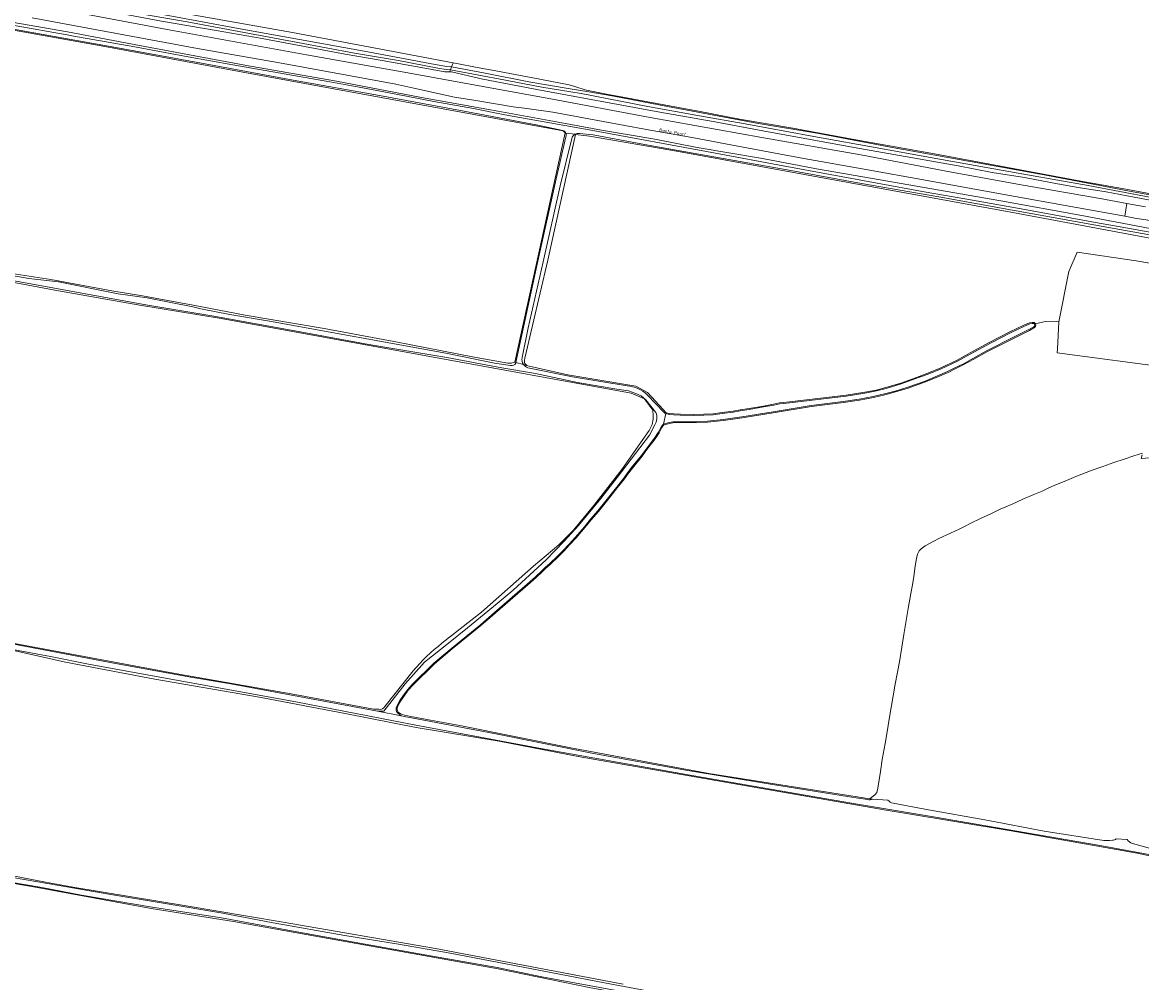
# Model space of a CAD drawing. Header units: metres. Extents: x 149984 to 156489, y 469398 to 478068.
# Tile 699 of 854: x 155467 to 155778, y 471972 to 472239. Entities that reach past the tile are written whole.
import ezdxf
from ezdxf.enums import TextEntityAlignment as Align

# ---------------------------------------------------------------- set-up
doc = ezdxf.new("R2010")
doc.units = ezdxf.units.M
doc.header["$LTSCALE"] = 0.75
for name, color, linetype, lineweight in [('B-WE-GR-GRAS-GV', 252, 'Continuous', 13), ('B-WE-OG-TERREIN_OEVER-GV', 252, 'Continuous', 18), ('B-WE-OG-TOPOGRAFIE-T18', 7, 'Continuous', 18), ('B-WE-OG-WATER_SLOOT-GV', 252, 'Continuous', 18), ('B-WE-OG-WEG-GV', 252, 'Continuous', 18), ('B-WE-VH-GESLOTENVERHARDING_ASFALT-GV', 252, 'Continuous', 18)]:
    doc.layers.add(name, color=color, linetype=linetype, lineweight=lineweight)
doc.styles.add('NLCS-ISO-M500-T18', font='NLCS-ISO.ttf', dxfattribs={"height": 0.9})

msp = doc.modelspace()

# ---------------------------------------------------------------- linework, layer by layer
at = {"layer": 'B-WE-GR-GRAS-GV', "flags": 128}
for points in [[(155456.527, 472251.524), (155541.988, 472236.31), (155586.742, 472227.851), (155594.449, 472226.395), (155597.606, 472225.798), (155608.931, 472223.658), (155618.981, 472221.758), (155621.156, 472221.081), (155623.436, 472220.4), (155623.881, 472220.307), (155629.377, 472219.157), (155633.489, 472218.401), (155640.921, 472217.006), (155655.483, 472214.295), (155666.387, 472212.213), (155681.288, 472209.666), (155698.763, 472206.471), (155720.698, 472202.523), (155738.622, 472199.205), (155760.422, 472195.08), (155773.916, 472192.679), (155786.285, 472190.356)], [(155374.411, 472246.217), (155372.923, 472233.783), (155371.588, 472222.63), (155369.458, 472196.238), (155369.785, 472196.186), (155381.774, 472194.293), (155381.682, 472184.046), (155381.682, 472184.014), (155382.905, 472183.769), (155388.055, 472182.74), (155398.173, 472181.195), (155415.589, 472177.98), (155433.419, 472174.516), (155449.496, 472171.783), (155465.094, 472169.002), (155474.766, 472167.595), (155491.728, 472164.381), (155500.308, 472162.993), (155514.349, 472160.441), (155528.887, 472157.655), (155550.874, 472153.944), (155571.283, 472150.062), (155592.088, 472146.056), (155601.974, 472144.21)], [(155603.868, 472144.579), (155617.924, 472208.353), (155617.36, 472208.925), (155528.185, 472225.238), (155490.862, 472232.261), (155434.837, 472242.262)], [(155785.633, 472178.101), (155742.979, 472186.133), (155649.449, 472203.199), (155624.71, 472207.432), (155620.742, 472207.962), (155613.069, 472172.904), (155606.719, 472145.652), (155606.626, 472145.131)], [(155642.266, 472131.18), (155639.973, 472134.299), (155636.269, 472135.886), (155522.194, 472156.691), (155499.5, 472160.388), (155476.867, 472164.431), (155453.949, 472168.645), (155429.341, 472172.956), (155405.699, 472177.411), (155382.562, 472181.661)], [(155645.141, 472131.396), (155646.009, 472130.438), (155646.864, 472130.249), (155648.121, 472130.119), (155649.965, 472130.043), (155653.676, 472129.986), (155656.513, 472130.062), (155659.079, 472130.183), (155661.575, 472130.498), (155664.632, 472130.886), (155666.6, 472131.275), (155669.111, 472131.665), (155673.092, 472132.327), (155675.897, 472132.845), (155677.595, 472133.166), (155678.602, 472133.321), (155680.377, 472133.443), (155685.859, 472134.095), (155690.642, 472134.705), (155696.064, 472135.366), (155701.26, 472136.172), (155704.47, 472136.78), (155707.164, 472137.435), (155711.347, 472138.723), (155716.425, 472140.579), (155718.798, 472141.461), (155722.423, 472142.92), (155726.777, 472144.987), (155731.48, 472147.569), (155736.121, 472150.108), (155741.701, 472152.96), (155745.587, 472154.804), (155747.136, 472155.454), (155747.827, 472155.614), (155748.413, 472155.555), (155748.801, 472155.246), (155751.464, 472155.82), (155755.314, 472155.786), (155758.041, 472169.737), (155760.384, 472175.202), (155776.769, 472172.731), (155784.385, 472171.461)], [(155786.998, 472142.894), (155754.866, 472147.115), (155754.932, 472148.173), (155755.314, 472155.786), (155751.464, 472155.82), (155748.801, 472155.246), (155748.876, 472154.813), (155748.804, 472154.432), (155748.54, 472154.156), (155747.092, 472153.345), (155743.004, 472151.318), (155735.285, 472147.411), (155731.633, 472145.401), (155728.868, 472143.867), (155726.482, 472142.698), (155724.467, 472141.674), (155721.615, 472140.441), (155718.216, 472139.035), (155713.37, 472137.275), (155709.821, 472136.229), (155706.854, 472135.479), (155703.688, 472134.688), (155699.808, 472133.976), (155695.331, 472133.302), (155686.445, 472132.156), (155675.83, 472130.46), (155667.139, 472129.037), (155661.953, 472128.285), (155657.558, 472127.81), (155654.426, 472127.691), (155651.421, 472127.691), (155649.376, 472127.691), (155647.898, 472127.613), (155646.574, 472127.4), (155645.545, 472127.074), (155645.187, 472126.863), (155644.847, 472126.32), (155644.031, 472124.86), (155642.953, 472123.222), (155640.609, 472120.206), (155639.292, 472118.346), (155636.605, 472115.062), (155635.284, 472113.278), (155634.419, 472112.047), (155632.037, 472109.06), (155630.164, 472106.676), (155627.168, 472102.993), (155625.151, 472100.677), (155623.438, 472098.553), (155620.992, 472095.644), (155619.193, 472093.733), (155617.435, 472091.827), (155616.036, 472090.392), (155613.758, 472088.226), (155612.533, 472087.151), (155611.484, 472086.159), (155609.867, 472084.621), (155607.537, 472082.498), (155598.414, 472074.609), (155594.47, 472071.214), (155586.502, 472064.711), (155581.546, 472060.503), (155575.514, 472054.599), (155574.261, 472053.162), (155572.967, 472051.422), (155572.118, 472050.159), (155571.459, 472049.015), (155571.166, 472048.211), (155571.131, 472047.776), (155571.224, 472047.409), (155571.441, 472047.081), (155571.949, 472046.712), (155572.538, 472046.439), (155573.193, 472046.239), (155574.979, 472045.875), (155580.47, 472044.861), (155588.587, 472043.325), (155619.515, 472037.171), (155657.93, 472029.986), (155702.702, 472022.938), (155704.226, 472024.134), (155704.649, 472024.751), (155704.955, 472025.878), (155705.324, 472028.236), (155705.656, 472030.601), (155706.158, 472033.943), (155706.948, 472038.33), (155707.548, 472041.601), (155708.048, 472045.122), (155709.711, 472054.888), (155710.936, 472061.104), (155711.578, 472065.148), (155712.119, 472068.685), (155713.407, 472075.911), (155714.114, 472080.075), (155714.571, 472082.545), (155714.963, 472084.835), (155715.316, 472087.744), (155715.655, 472089.883), (155715.978, 472091.088), (155716.391, 472092), (155716.957, 472092.581), (155718.106, 472093.388), (155720.512, 472094.689), (155721.892, 472095.425), (155725.119, 472096.939), (155727.572, 472098.08), (155729.239, 472098.874), (155730.586, 472099.615), (155733.71, 472101.077), (155736.374, 472102.324), (155739.01, 472103.563), (155740.525, 472104.222), (155742.279, 472104.993), (155745.312, 472106.398), (155748.307, 472107.692), (155750.628, 472108.635), (155752.146, 472109.316), (155754.214, 472110.25), (155756.822, 472111.322), (155760.039, 472112.688), (155764.616, 472114.439), (155767.537, 472115.448), (155770.582, 472116.561), (155773.519, 472117.54), (155776.168, 472118.449), (155778.575, 472119.211)], [(155607.502, 472143.52), (155618.642, 472140.982), (155637.543, 472137.847), (155640.85, 472136.127), (155645.141, 472131.396)], [(155583.62, 472066.255), (155594.591, 472074.942), (155609.052, 472087.732), (155616.11, 472093.638), (155620.129, 472097.654), (155625.843, 472104.58), (155633.654, 472114.652), (155641.294, 472125.538), (155642.079, 472127.173)], [(155778.447, 472118.698), (155778.204, 472117.729), (155783.141, 472118.108)], [(155367.979, 472083.737), (155396.271, 472078.618), (155437.949, 472071.242), (155462.119, 472066.705), (155510.436, 472057.672), (155541.644, 472052.206), (155564.543, 472047.878), (155566.098, 472047.868)], [(155786.664, 472005.797), (155777.104, 472007.776), (155742.069, 472014.002), (155712.354, 472018.96), (155707.231, 472019.815), (155621.563, 472034.703), (155599.527, 472038.979), (155576.463, 472042.781), (155557.111, 472046.626), (155533.351, 472051.128), (155503.752, 472056.281), (155478.893, 472061.046), (155464.037, 472064.332)], [(155567.769, 472048.642), (155575.651, 472058.55)], [(155470.487, 471998.357), (155362.525, 472016.914), (155362.36, 472017.959), (155357.796, 472018.729), (155357.576, 472017.904), (155355.41, 472017.423), (155354.846, 472016.089), (155351.302, 471975.813), (155350.645, 471968.358), (155350.264, 471964.022), (155349.867, 471959.512), (155350.032, 471958.919), (155350.257, 471958.112), (155353.636, 471956.721), (155364.408, 471954.914), (155364.079, 471953.901), (155367.783, 471953.041), (155367.676, 471954.44), (155444.694, 471941.112), (155639.406, 471906.286), (155717.723, 471891.734), (155757.484, 471885.442), (155760.944, 471884.663), (155771.211, 471881.94)], [(155449.316, 472004.42), (155473.279, 471999.731), (155481.435, 471998.305), (155512.457, 471993.119), (155538.864, 471988.704), (155581.864, 471981.312), (155634.093, 471971.311)], [(155787.243, 471940.856), (155778.513, 471943.027), (155679.393, 471960.934), (155651.27, 471965.504), (155624.614, 471970.456), (155599.302, 471975.605), (155597.668, 471975.906), (155525.644, 471988.825), (155502.732, 471992.452), (155470.487, 471998.357)]]:
    msp.add_lwpolyline(points, dxfattribs=at)
at = {"layer": 'B-WE-GR-GRAS-GV'}
for points in [[(155601.974, 472144.21, 0.1293824), (155603.868, 472144.579)], [(155606.626, 472145.131, 0.4159855), (155607.502, 472143.52)], [(155642.079, 472127.173, 0.119595), (155642.266, 472131.18)], [(155575.651, 472058.55, -0.0570424), (155583.62, 472066.255)], [(155566.098, 472047.868, 0.3019696), (155567.769, 472048.642)]]:
    msp.add_lwpolyline(points, format="xyb", dxfattribs=at)
at = {"layer": 'B-WE-OG-TERREIN_OEVER-GV', "flags": 128}
for points in [[(155586.278, 472226.739), (155586.742, 472227.851), (155541.988, 472236.31), (155456.527, 472251.524), (155427.423, 472256.551), (155394.218, 472263.43), (155383.634, 472267.663), (155384.693, 472281.157), (155379.798, 472282.083), (155378.21, 472283.671), (155378.468, 472280.93), (155381.967, 472280.151)], [(155382.947, 472277.691), (155382.25, 472270.986), (155382.475, 472267.56), (155382.523, 472267.173), (155382.681, 472266.976), (155385.205, 472265.558), (155388.758, 472263.969), (155393.839, 472262.296), (155400.463, 472260.734), (155411.455, 472258.429), (155418.282, 472257.161), (155438.71, 472253.271), (155467.618, 472248.136), (155486.167, 472244.82), (155508.446, 472240.865), (155526.484, 472237.524), (155543.939, 472234.336), (155563.001, 472230.941), (155581.769, 472227.404), (155584.959, 472226.864), (155586.278, 472226.739)], [(155584.771, 472226.041), (155582.47, 472226.355), (155571.503, 472228.487), (155559.28, 472230.582), (155543.553, 472233.514), (155530.034, 472236.065), (155512.746, 472239.264), (155493.782, 472242.577), (155472.8, 472246.423), (155448.315, 472250.993), (155436.091, 472253.201), (155419.602, 472256.095), (155406.723, 472258.313), (155405.273, 472258.562), (155402.37, 472259.06), (155395.68, 472260.6), (155390.91, 472262.06), (155386.6, 472263.79), (155379.796, 472266.573)], [(155380.056, 472265.175), (155385.672, 472262.929), (155391.719, 472260.747), (155393.667, 472260.227), (155404.466, 472258.232), (155418.472, 472255.736), (155432.36, 472252.69), (155467.91, 472246.38), (155490.26, 472242.39), (155505.6, 472239.44), (155520.82, 472236.84), (155533.58, 472234.62), (155556.72, 472230.32), (155566.96, 472228.55), (155578.85, 472226.39), (155584.44, 472225.39), (155585.69, 472225.33), (155585.955, 472225.964), (155584.771, 472226.041)], [(155617.25, 472209.06), (155610.348, 472210.569), (155588.819, 472214.599), (155566.195, 472218.741), (155542.232, 472223.084), (155517.715, 472227.593), (155491.868, 472232.337), (155470.079, 472236.188), (155447.934, 472240.205), (155426.013, 472244.164), (155406.381, 472247.788), (155392.662, 472250.083), (155387.115, 472251.003)], [(155434.837, 472242.262), (155490.862, 472232.261), (155528.185, 472225.238), (155617.36, 472208.925), (155617.924, 472208.353), (155618.107, 472208.328)], [(155442.847, 472242.303), (155463.553, 472238.454), (155480.314, 472235.481), (155480.644, 472235.418), (155498.123, 472232.334), (155513.012, 472229.592), (155525.388, 472227.345), (155552.387, 472222.623), (155560.536, 472221.138), (155567.429, 472219.843), (155574.245, 472218.472), (155581.404, 472217.102), (155592.409, 472215.198), (155601.129, 472213.408), (155624.587, 472209.219), (155659.735, 472202.745), (155678.546, 472199.242), (155717.807, 472192.007), (155731.287, 472189.684), (155745.871, 472187.056), (155766.549, 472183.248), (155769.77, 472182.635), (155785.875, 472179.838), (155786.005, 472180.763)], [(155786.005, 472180.763), (155778.74, 472182.15), (155761.71, 472185.36), (155739.12, 472189.46), (155719.37, 472192.9), (155703.42, 472195.72), (155687.89, 472198.36), (155672.87, 472201.2), (155654.63, 472204.32), (155642.89, 472206.59), (155628.05, 472209.17), (155613.46, 472211.8), (155597.12, 472214.83), (155577.94, 472218.25), (155554.25, 472222.82), (155528.73, 472227.26), (155499.49, 472232.67), (155479.41, 472236.48), (155459.54, 472239.98)], [(155786.285, 472190.356), (155773.916, 472192.679), (155760.422, 472195.08), (155738.622, 472199.205), (155720.698, 472202.523), (155698.763, 472206.471), (155681.288, 472209.666), (155666.387, 472212.213), (155655.483, 472214.295), (155640.921, 472217.006), (155633.489, 472218.401), (155629.377, 472219.157), (155623.881, 472220.307), (155623.436, 472220.4), (155621.156, 472221.081), (155618.981, 472221.758), (155608.931, 472223.658), (155597.606, 472225.798), (155594.449, 472226.395), (155586.742, 472227.851), (155586.278, 472226.739), (155595.649, 472224.999), (155607.81, 472222.605), (155619.298, 472220.627), (155624.526, 472219.838), (155631.447, 472218.558), (155646.354, 472215.711), (155671.741, 472211.019), (155688.533, 472208.232), (155708.408, 472204.378), (155731.13, 472200.33), (155750.211, 472196.892), (155764.806, 472194.086), (155775.443, 472192.056), (155785.333, 472190.291)], [(155801.737, 472187.222), (155800.669, 472187.285), (155792.558, 472188.58), (155781.095, 472190.407), (155763.426, 472193.72), (155746.595, 472196.729), (155722.681, 472200.918), (155706.801, 472203.85), (155686.086, 472207.582), (155667.96, 472210.856), (155655.279, 472213.103), (155640.923, 472215.731), (155622.34, 472219.31), (155611.411, 472221.138), (155599.34, 472223.423), (155595.359, 472224.163), (155585.955, 472225.964), (155585.69, 472225.33), (155586.24, 472225.35)], [(155586.24, 472225.35), (155593.8, 472223.65), (155594.09, 472223.55), (155610.04, 472220.47), (155644.27, 472214.1), (155659.11, 472211.52), (155672.88, 472208.98), (155698.33, 472204.35), (155727.26, 472199.17), (155736.71, 472197.32), (155745.7, 472195.95), (155754.89, 472194.23), (155760.66, 472193.19), (155768.47, 472191.97), (155776.26, 472190.43), (155782.23, 472189.35)], [(155618.107, 472208.328), (155617.924, 472208.353), (155603.868, 472144.579), (155604.216, 472144.478), (155610.13, 472171.814), (155615.398, 472195.552), (155618.131, 472207.272)], [(155620.67, 472207.972), (155620.742, 472207.962), (155624.71, 472207.432), (155649.449, 472203.199), (155742.979, 472186.133), (155785.633, 472178.101), (155785.765, 472179.047), (155768.678, 472182.141), (155743.442, 472186.643), (155721.92, 472190.58), (155700.403, 472194.306), (155679.713, 472198.048), (155663.487, 472200.93), (155640.995, 472204.923), (155625.687, 472207.811), (155621.884, 472208.182)], [(155619.732, 472206.797), (155616.533, 472193.614), (155611.773, 472172.496), (155607.631, 472154.126), (155605.913, 472145.836)], [(155606.719, 472145.652), (155613.069, 472172.904), (155620.742, 472207.962), (155620.67, 472207.972)], [(155601.974, 472144.21), (155592.088, 472146.056), (155571.283, 472150.062), (155550.874, 472153.944), (155528.887, 472157.655), (155514.349, 472160.441), (155500.308, 472162.993), (155491.728, 472164.381), (155474.766, 472167.595), (155465.094, 472169.002), (155449.496, 472171.783), (155433.419, 472174.516), (155415.589, 472177.98), (155398.173, 472181.195), (155388.055, 472182.74), (155382.905, 472183.769)], [(155383.263, 472183.219), (155387.644, 472182.508), (155400.2, 472180.311), (155404.833, 472179.384), (155437.152, 472173.365), (155468.637, 472167.808), (155476.879, 472166.882), (155493.548, 472163.549), (155501.538, 472162.432), (155514.267, 472159.912), (155516.552, 472159.408), (155524.57, 472157.807), (155535.607, 472155.955), (155584.67, 472147.065), (155588.758, 472146.24)], [(155382.562, 472181.661), (155405.699, 472177.411), (155429.341, 472172.956), (155453.949, 472168.645), (155476.867, 472164.431), (155499.5, 472160.388), (155522.194, 472156.691), (155636.269, 472135.886), (155639.973, 472134.299), (155642.266, 472131.18)], [(155643.147, 472130.476), (155640.351, 472134.086), (155639.079, 472135.139), (155637.584, 472135.836), (155635.576, 472136.542), (155632.302, 472137.053), (155621.333, 472138.916), (155609.662, 472141.344), (155600.272, 472142.965), (155584.988, 472145.795), (155563.306, 472149.44), (155542.633, 472153.247), (155520.1, 472157.298), (155501.179, 472160.524), (155383.174, 472182.046)], [(155588.758, 472146.24), (155598.198, 472144.227), (155602.72, 472143.64)], [(155604.168, 472144.257), (155604.216, 472144.478), (155603.868, 472144.579)], [(155645.952, 472130.195), (155646.009, 472130.438), (155645.141, 472131.396), (155640.85, 472136.127), (155637.543, 472137.847), (155618.642, 472140.982), (155607.502, 472143.52), (155606.341, 472143.858)], [(155606.341, 472143.858), (155607.502, 472143.52)], [(155606.626, 472145.131), (155606.719, 472145.652)], [(155607.512, 472142.972), (155619.986, 472140.442), (155635.146, 472137.901)], [(155640.764, 472135.427), (155645.419, 472130.515)], [(155702.702, 472022.938), (155657.93, 472029.986), (155619.515, 472037.171), (155588.587, 472043.325), (155580.47, 472044.861), (155574.979, 472045.875), (155573.193, 472046.239), (155572.538, 472046.439), (155571.949, 472046.712), (155571.441, 472047.081), (155571.224, 472047.409), (155571.131, 472047.776), (155571.166, 472048.211), (155571.459, 472049.015), (155572.118, 472050.159), (155572.967, 472051.422), (155574.261, 472053.162), (155575.514, 472054.599), (155581.546, 472060.503), (155586.502, 472064.711), (155594.47, 472071.214), (155598.414, 472074.609), (155607.537, 472082.498), (155609.867, 472084.621), (155611.484, 472086.159), (155612.533, 472087.151), (155613.758, 472088.226), (155616.036, 472090.392), (155617.435, 472091.827), (155619.193, 472093.733), (155620.992, 472095.644), (155623.438, 472098.553), (155625.151, 472100.677), (155627.168, 472102.993), (155630.164, 472106.676), (155632.037, 472109.06), (155634.419, 472112.047), (155635.284, 472113.278), (155636.605, 472115.062), (155639.292, 472118.346), (155640.609, 472120.206), (155642.953, 472123.222), (155644.031, 472124.86), (155644.847, 472126.32), (155645.187, 472126.863), (155645.279, 472127.301), (155644.993, 472127.019), (155644.634, 472126.446), (155643.818, 472124.989), (155642.751, 472123.367), (155640.41, 472120.353), (155639.094, 472118.497), (155636.409, 472115.215), (155635.082, 472113.423), (155634.22, 472112.196), (155631.842, 472109.214), (155629.97, 472106.831), (155626.978, 472103.153), (155624.961, 472100.836), (155623.246, 472098.711), (155620.806, 472095.809), (155619.011, 472093.902), (155617.255, 472091.997), (155615.862, 472090.568), (155613.591, 472088.409), (155612.366, 472087.334), (155611.313, 472086.339), (155609.697, 472084.803), (155607.372, 472082.684), (155598.252, 472074.797), (155594.311, 472071.404), (155586.343, 472064.902), (155581.379, 472060.687), (155575.333, 472054.769), (155574.068, 472053.318), (155572.765, 472051.565), (155571.907, 472050.291), (155571.233, 472049.12), (155570.921, 472048.264), (155570.88, 472047.755), (155570.993, 472047.307), (155571.264, 472046.897), (155571.694, 472046.496), (155571.95, 472046.298), (155572.267, 472046.039), (155573.085, 472045.877), (155576.669, 472045.205), (155598.622, 472041.089), (155625.774, 472035.607), (155651.49, 472030.889), (155675.065, 472026.993), (155697.002, 472023.547), (155702.085, 472022.727)], [(155642.079, 472127.173), (155641.294, 472125.538), (155633.654, 472114.652), (155625.843, 472104.58), (155620.129, 472097.654), (155616.11, 472093.638), (155609.052, 472087.732), (155594.591, 472074.942), (155583.62, 472066.255)], [(155368.294, 472083.249), (155384.289, 472080.508), (155402.251, 472077.077), (155421.742, 472073.751), (155445.292, 472069.607), (155474.793, 472064.088), (155491.249, 472060.912), (155513.204, 472056.895), (155524.826, 472054.982), (155565.65, 472047.35), (155567.477, 472047.383), (155573.337, 472054.944), (155578.8, 472060.963), (155585.468, 472066.334), (155590.746, 472070.594), (155598.981, 472077.347), (155603.393, 472081.093), (155612.611, 472089.485), (155617.632, 472094.653), (155621.658, 472099.053), (155627.873, 472106.582), (155632.423, 472112.445), (155641.375, 472124.245), (155642.835, 472127.045)], [(155566.098, 472047.868), (155564.543, 472047.878), (155541.644, 472052.206), (155510.436, 472057.672), (155462.119, 472066.705), (155437.949, 472071.242), (155396.271, 472078.618), (155367.979, 472083.737)], [(155367.611, 472082.046), (155369.426, 472081.709), (155376.104, 472079.862), (155383.391, 472078.389), (155405.813, 472074.479), (155424.496, 472071.535), (155464.037, 472064.332), (155478.893, 472061.046), (155503.752, 472056.281), (155533.351, 472051.128), (155557.111, 472046.626), (155576.463, 472042.781), (155599.527, 472038.979), (155621.563, 472034.703), (155707.231, 472019.815), (155712.354, 472018.96), (155742.069, 472014.002), (155777.104, 472007.776), (155786.664, 472005.797)], [(155786.894, 472006.224), (155766.221, 472010.032), (155743.621, 472013.934), (155719.87, 472018.059), (155698.175, 472021.662), (155675.079, 472025.617), (155653.753, 472029.31), (155632.352, 472033.202), (155611.646, 472036.836), (155581.401, 472042.497), (155576.385, 472043.47), (155542.965, 472049.955), (155485.676, 472060.391), (155474.668, 472062.615), (155445.109, 472068.068), (155412.706, 472073.683), (155408.879, 472074.38), (155389.624, 472077.957), (155380.304, 472079.688), (155368.268, 472082.216)], [(155575.651, 472058.55), (155567.769, 472048.642)], [(155703.48, 472022.88), (155702.702, 472022.938)], [(155634.093, 471971.311), (155581.864, 471981.312), (155538.864, 471988.704), (155512.457, 471993.119), (155481.435, 471998.305), (155473.279, 471999.731), (155449.316, 472004.42), (155430.096, 472007.779), (155413.794, 472010.127), (155362.484, 472019.095), (155362.36, 472017.959), (155362.525, 472016.914), (155470.487, 471998.357), (155502.732, 471992.452), (155525.644, 471988.825), (155597.668, 471975.906), (155599.302, 471975.605), (155624.614, 471970.456)], [(155363.397, 472018.446), (155373.035, 472017.016), (155391.566, 472013.636), (155409.369, 472010.591), (155425.3, 472007.907), (155442.065, 472005.186), (155450.486, 472003.714), (155460.831, 472001.63), (155477.09, 471998.814), (155490.914, 471996.36), (155507.131, 471993.673), (155522.09, 471991.202), (155536.673, 471988.463), (155556.565, 471984.903), (155571.509, 471982.468), (155585.919, 471979.987), (155603.82, 471976.546), (155628.871, 471971.748), (155655.625, 471966.694), (155683.289, 471961.873), (155709.65, 471957.086), (155734.463, 471952.781), (155760.596, 471947.966), (155781.087, 471944.247)], [(155788.106, 471940.967), (155781.275, 471942.658), (155770.537, 471944.793), (155750.705, 471948.441), (155731.83, 471951.814), (155712.172, 471955.306), (155690.124, 471959.266), (155668.053, 471963.175), (155647.795, 471966.665), (155611.447, 471973.366), (155599.004, 471975.957), (155580.437, 471979.261), (155562.219, 471982.493), (155542.766, 471985.983), (155522.305, 471989.776), (155502.38, 471992.875), (155483.262, 471996.161), (155472.229, 471998.257), (155450.421, 472002.017), (155429.929, 472005.546), (155408.23, 472009.32), (155385.938, 472013.003), (155368.014, 472016.371), (155363.349, 472017.07)]]:
    msp.add_lwpolyline(points, dxfattribs=at)
at = {"layer": 'B-WE-OG-TERREIN_OEVER-GV'}
for points in [[(155618.107, 472208.328, 0.2205719), (155617.25, 472209.06)], [(155618.131, 472207.272, 0.2063372), (155618.107, 472208.328)], [(155621.884, 472208.182, 0.1643861), (155620.67, 472207.972)], [(155620.67, 472207.972, 0.2033917), (155619.732, 472206.797)], [(155605.913, 472145.836, 0.209765), (155606.341, 472143.858)], [(155603.868, 472144.579, -0.1293824), (155601.974, 472144.21)], [(155602.72, 472143.64, 0.3332904), (155604.168, 472144.257)], [(155606.341, 472143.858, 0.1491451), (155607.512, 472142.972)], [(155607.502, 472143.52, -0.4159855), (155606.626, 472145.131)], [(155635.146, 472137.901, -0.1794659), (155640.764, 472135.427)], [(155642.266, 472131.18, -0.119595), (155642.079, 472127.173)], [(155642.835, 472127.045, 0.2406907), (155643.147, 472130.476)], [(155645.419, 472130.515, 0.0289652), (155645.952, 472130.195)], [(155583.62, 472066.255, 0.0570424), (155575.651, 472058.55)], [(155567.769, 472048.642, -0.3019696), (155566.098, 472047.868)], [(155702.085, 472022.727, 0.1916878), (155703.48, 472022.88)]]:
    msp.add_lwpolyline(points, format="xyb", dxfattribs=at)
at = {"layer": 'B-WE-OG-TERREIN_OEVER-GV', "flags": 128}
msp.add_lwpolyline([(155645.952, 472130.195), (155646.817, 472129.98), (155648.102, 472129.846), (155649.957, 472129.77), (155653.678, 472129.713), (155656.523, 472129.789), (155659.103, 472129.911), (155661.61, 472130.227), (155664.676, 472130.617), (155666.647, 472131.006), (155669.154, 472131.395), (155673.139, 472132.058), (155675.947, 472132.577), (155677.641, 472132.897), (155678.633, 472133.05), (155680.403, 472133.172), (155685.892, 472133.825), (155690.675, 472134.435), (155696.102, 472135.095), (155701.306, 472135.903), (155704.528, 472136.513), (155707.237, 472137.171), (155711.434, 472138.464), (155716.52, 472140.323), (155718.896, 472141.206), (155722.533, 472142.67), (155726.901, 472144.744), (155731.611, 472147.33), (155736.248, 472149.867), (155741.821, 472152.715), (155745.699, 472154.555), (155747.22, 472155.193), (155747.844, 472155.338), (155748.306, 472155.291), (155748.55, 472155.097), (155748.599, 472154.815), (155748.551, 472154.562), (155748.371, 472154.374), (155746.965, 472153.587), (155742.882, 472151.562), (155735.158, 472147.653), (155731.501, 472145.64), (155728.742, 472144.109), (155726.36, 472142.942), (155724.351, 472141.922), (155721.509, 472140.692), (155718.117, 472139.289), (155713.285, 472137.535), (155709.749, 472136.492), (155706.787, 472135.744), (155703.63, 472134.955), (155699.763, 472134.245), (155695.294, 472133.572), (155686.406, 472132.426), (155675.787, 472130.729), (155667.097, 472129.307), (155661.919, 472128.555), (155657.538, 472128.082), (155654.42, 472127.964), (155651.421, 472127.964), (155649.369, 472127.964), (155647.869, 472127.885), (155646.513, 472127.666), (155645.279, 472127.301), (155645.187, 472126.863), (155645.545, 472127.074), (155646.574, 472127.4), (155647.898, 472127.613), (155649.376, 472127.691), (155651.421, 472127.691), (155654.426, 472127.691), (155657.558, 472127.81), (155661.953, 472128.285), (155667.139, 472129.037), (155675.83, 472130.46), (155686.445, 472132.156), (155695.331, 472133.302), (155699.808, 472133.976), (155703.688, 472134.688), (155706.854, 472135.479), (155709.821, 472136.229), (155713.37, 472137.275), (155718.216, 472139.035), (155721.615, 472140.441), (155724.467, 472141.674), (155726.482, 472142.698), (155728.868, 472143.867), (155731.633, 472145.401), (155735.285, 472147.411), (155743.004, 472151.318), (155747.092, 472153.345), (155748.54, 472154.156), (155748.804, 472154.432), (155748.876, 472154.813), (155748.801, 472155.246), (155748.413, 472155.555), (155747.827, 472155.614), (155747.136, 472155.454), (155745.587, 472154.804), (155741.701, 472152.96), (155736.121, 472150.108), (155731.48, 472147.569), (155726.777, 472144.987), (155722.423, 472142.92), (155718.798, 472141.461), (155716.425, 472140.579), (155711.347, 472138.723), (155707.164, 472137.435), (155704.47, 472136.78), (155701.26, 472136.172), (155696.064, 472135.366), (155690.642, 472134.705), (155685.859, 472134.095), (155680.377, 472133.443), (155678.602, 472133.321), (155677.595, 472133.166), (155675.897, 472132.845), (155673.092, 472132.327), (155669.111, 472131.665), (155666.6, 472131.275), (155664.632, 472130.886), (155661.575, 472130.498), (155659.079, 472130.183), (155656.513, 472130.062), (155653.676, 472129.986), (155649.965, 472130.043), (155648.121, 472130.119), (155646.864, 472130.249), (155646.009, 472130.438)], close=True, dxfattribs=at)
at = {"layer": 'B-WE-OG-WATER_SLOOT-GV', "flags": 128}
for points in [[(155387.115, 472251.003), (155392.662, 472250.083), (155406.381, 472247.788), (155426.013, 472244.164), (155447.934, 472240.205), (155470.079, 472236.188), (155491.868, 472232.337), (155517.715, 472227.593), (155542.232, 472223.084), (155566.195, 472218.741), (155588.819, 472214.599), (155610.348, 472210.569), (155617.25, 472209.06)], [(155785.875, 472179.838), (155769.77, 472182.635), (155766.549, 472183.248), (155745.871, 472187.056), (155731.287, 472189.684), (155717.807, 472192.007), (155678.546, 472199.242), (155659.735, 472202.745), (155624.587, 472209.219), (155601.129, 472213.408), (155592.409, 472215.198), (155581.404, 472217.102), (155574.245, 472218.472), (155567.429, 472219.843), (155560.536, 472221.138), (155552.387, 472222.623), (155525.388, 472227.345), (155513.012, 472229.592), (155498.123, 472232.334), (155480.644, 472235.418), (155480.314, 472235.481), (155463.553, 472238.454), (155442.847, 472242.303)], [(155512.746, 472239.264), (155530.034, 472236.065), (155543.553, 472233.514), (155559.28, 472230.582), (155571.503, 472228.487), (155582.47, 472226.355), (155584.771, 472226.041), (155585.955, 472225.964), (155586.278, 472226.739), (155584.959, 472226.864), (155581.769, 472227.404), (155563.001, 472230.941), (155543.939, 472234.336), (155526.484, 472237.524), (155508.446, 472240.865)], [(155750.211, 472196.892), (155731.13, 472200.33), (155708.408, 472204.378), (155688.533, 472208.232), (155671.741, 472211.019), (155646.354, 472215.711), (155631.447, 472218.558), (155624.526, 472219.838), (155619.298, 472220.627), (155607.81, 472222.605), (155595.649, 472224.999), (155586.278, 472226.739), (155585.955, 472225.964), (155595.359, 472224.163), (155599.34, 472223.423), (155611.411, 472221.138), (155622.34, 472219.31), (155640.923, 472215.731), (155655.279, 472213.103), (155667.96, 472210.856), (155686.086, 472207.582), (155706.801, 472203.85), (155722.681, 472200.918), (155746.595, 472196.729), (155763.426, 472193.72), (155781.095, 472190.407)], [(155618.107, 472208.328), (155620.67, 472207.972)], [(155620.67, 472207.972), (155618.107, 472208.328)], [(155621.884, 472208.182), (155625.687, 472207.811), (155640.995, 472204.923), (155663.487, 472200.93), (155679.713, 472198.048), (155700.403, 472194.306), (155721.92, 472190.58), (155743.442, 472186.643), (155768.678, 472182.141), (155785.765, 472179.047)], [(155618.131, 472207.272), (155615.398, 472195.552), (155610.13, 472171.814), (155604.216, 472144.478), (155606.341, 472143.858)], [(155605.913, 472145.836), (155607.631, 472154.126), (155611.773, 472172.496), (155616.533, 472193.614), (155619.732, 472206.797)], [(155801.761, 472187.842), (155795.608, 472188.554), (155785.333, 472190.291), (155775.443, 472192.056), (155764.806, 472194.086), (155750.211, 472196.892)], [(155602.72, 472143.64), (155598.198, 472144.227), (155588.758, 472146.24), (155584.67, 472147.065), (155535.607, 472155.955), (155524.57, 472157.807), (155516.552, 472159.408), (155514.267, 472159.912), (155501.538, 472162.432), (155493.548, 472163.549), (155476.879, 472166.882), (155468.637, 472167.808), (155437.152, 472173.365), (155404.833, 472179.384), (155400.2, 472180.311), (155387.644, 472182.508), (155383.263, 472183.219)], [(155383.174, 472182.046), (155501.179, 472160.524), (155520.1, 472157.298), (155542.633, 472153.247), (155563.306, 472149.44), (155584.988, 472145.795), (155600.272, 472142.965), (155609.662, 472141.344), (155621.333, 472138.916), (155632.302, 472137.053), (155635.576, 472136.542), (155637.584, 472135.836), (155639.079, 472135.139), (155640.351, 472134.086), (155643.147, 472130.476)], [(155606.341, 472143.858), (155604.216, 472144.478), (155604.168, 472144.257)], [(155635.146, 472137.901), (155619.986, 472140.442), (155607.512, 472142.972)], [(155645.419, 472130.515), (155640.764, 472135.427)], [(155642.835, 472127.045), (155641.375, 472124.245), (155632.423, 472112.445), (155627.873, 472106.582), (155621.658, 472099.053), (155617.632, 472094.653), (155612.611, 472089.485), (155603.393, 472081.093), (155598.981, 472077.347), (155590.746, 472070.594), (155585.468, 472066.334), (155578.8, 472060.963), (155573.337, 472054.944), (155567.477, 472047.383), (155565.65, 472047.35), (155572.267, 472046.039), (155571.95, 472046.298), (155571.694, 472046.496), (155571.264, 472046.897), (155570.993, 472047.307), (155570.88, 472047.755), (155570.921, 472048.264), (155571.233, 472049.12), (155571.907, 472050.291), (155572.765, 472051.565), (155574.068, 472053.318), (155575.333, 472054.769), (155581.379, 472060.687), (155586.343, 472064.902), (155594.311, 472071.404), (155598.252, 472074.797), (155607.372, 472082.684), (155609.697, 472084.803), (155611.313, 472086.339), (155612.366, 472087.334), (155613.591, 472088.409), (155615.862, 472090.568), (155617.255, 472091.997), (155619.011, 472093.902), (155620.806, 472095.809), (155623.246, 472098.711), (155624.961, 472100.836), (155626.978, 472103.153), (155629.97, 472106.831), (155631.842, 472109.214), (155634.22, 472112.196), (155635.082, 472113.423), (155636.409, 472115.215), (155639.094, 472118.497), (155640.41, 472120.353), (155642.751, 472123.367), (155643.818, 472124.989), (155644.634, 472126.446), (155644.993, 472127.019), (155645.279, 472127.301), (155645.952, 472130.195)], [(155368.268, 472082.216), (155380.304, 472079.688), (155389.624, 472077.957), (155408.879, 472074.38), (155412.706, 472073.683), (155445.109, 472068.068), (155474.668, 472062.615), (155485.676, 472060.391), (155542.965, 472049.955), (155576.385, 472043.47), (155581.401, 472042.497), (155611.646, 472036.836), (155632.352, 472033.202), (155653.753, 472029.31), (155675.079, 472025.617), (155698.175, 472021.662), (155719.87, 472018.059), (155743.621, 472013.934), (155766.221, 472010.032), (155786.894, 472006.224), (155801.483, 472003.385), (155802.572, 472004.988)], [(155702.085, 472022.727), (155697.002, 472023.547), (155675.065, 472026.993), (155651.49, 472030.889), (155625.774, 472035.607), (155598.622, 472041.089), (155576.669, 472045.205), (155573.085, 472045.877), (155572.267, 472046.039), (155565.65, 472047.35), (155524.826, 472054.982), (155513.204, 472056.895), (155491.249, 472060.912), (155474.793, 472064.088), (155445.292, 472069.607), (155421.742, 472073.751), (155402.251, 472077.077), (155384.289, 472080.508), (155368.294, 472083.249)], [(155707.747, 472022.56), (155703.48, 472022.88)], [(155770.191, 472011.467), (155769.372, 472011.386), (155767.785, 472011.339), (155751.202, 472013.916), (155735.729, 472016.928), (155718, 472020.046), (155709.167, 472021.764)], [(155781.087, 471944.247), (155760.596, 471947.966), (155734.463, 471952.781), (155709.65, 471957.086), (155683.289, 471961.873), (155655.625, 471966.694), (155628.871, 471971.748), (155603.82, 471976.546), (155585.919, 471979.987), (155571.509, 471982.468), (155556.565, 471984.903), (155536.673, 471988.463), (155522.09, 471991.202), (155507.131, 471993.673), (155490.914, 471996.36), (155477.09, 471998.814), (155460.831, 472001.63), (155450.486, 472003.714), (155442.065, 472005.186), (155425.3, 472007.907), (155409.369, 472010.591), (155391.566, 472013.636), (155373.035, 472017.016), (155363.397, 472018.446)], [(155363.349, 472017.07), (155368.014, 472016.371), (155385.938, 472013.003), (155408.23, 472009.32), (155429.929, 472005.546), (155450.421, 472002.017), (155472.229, 471998.257), (155483.262, 471996.161), (155502.38, 471992.875), (155522.305, 471989.776), (155542.766, 471985.983), (155562.219, 471982.493), (155580.437, 471979.261), (155599.004, 471975.957), (155611.447, 471973.366), (155647.795, 471966.665), (155668.053, 471963.175), (155690.124, 471959.266), (155712.172, 471955.306), (155731.83, 471951.814), (155750.705, 471948.441), (155770.537, 471944.793), (155781.275, 471942.658), (155788.106, 471940.967)], [(155774.315, 472011.61), (155771.283, 472011.814)], [(155802.572, 472004.988), (155796.347, 472006.149), (155780.196, 472009.345), (155775.75, 472010.552)]]:
    msp.add_lwpolyline(points, dxfattribs=at)
at = {"layer": 'B-WE-OG-WATER_SLOOT-GV'}
for points in [[(155617.25, 472209.06, -0.2205719), (155618.107, 472208.328)], [(155618.107, 472208.328, -0.2063372), (155618.131, 472207.272)], [(155620.67, 472207.972, -0.1643861), (155621.884, 472208.182)], [(155619.732, 472206.797, -0.2033917), (155620.67, 472207.972)], [(155606.341, 472143.858, -0.209765), (155605.913, 472145.836)], [(155604.168, 472144.257, -0.3332904), (155602.72, 472143.64)], [(155607.512, 472142.972, -0.1491451), (155606.341, 472143.858)], [(155640.764, 472135.427, 0.1794659), (155635.146, 472137.901)], [(155643.147, 472130.476, -0.2406907), (155642.835, 472127.045)], [(155645.952, 472130.195, -0.0289652), (155645.419, 472130.515)], [(155703.48, 472022.88, -0.1916878), (155702.085, 472022.727)], [(155709.167, 472021.764, -0.1661092), (155707.747, 472022.56)], [(155771.283, 472011.814, -0.2001294), (155770.191, 472011.467)], [(155775.75, 472010.552, -0.1764409), (155774.315, 472011.61)]]:
    msp.add_lwpolyline(points, format="xyb", dxfattribs=at)
at = {"layer": 'B-WE-OG-WATER_SLOOT-GV', "flags": 128}
msp.add_lwpolyline([(155645.952, 472130.195), (155645.279, 472127.301), (155646.513, 472127.666), (155647.869, 472127.885), (155649.369, 472127.964), (155651.421, 472127.964), (155654.42, 472127.964), (155657.538, 472128.082), (155661.919, 472128.555), (155667.097, 472129.307), (155675.787, 472130.729), (155686.406, 472132.426), (155695.294, 472133.572), (155699.763, 472134.245), (155703.63, 472134.955), (155706.787, 472135.744), (155709.749, 472136.492), (155713.285, 472137.535), (155718.117, 472139.289), (155721.509, 472140.692), (155724.351, 472141.922), (155726.36, 472142.942), (155728.742, 472144.109), (155731.501, 472145.64), (155735.158, 472147.653), (155742.882, 472151.562), (155746.965, 472153.587), (155748.371, 472154.374), (155748.551, 472154.562), (155748.599, 472154.815), (155748.55, 472155.097), (155748.306, 472155.291), (155747.844, 472155.338), (155747.22, 472155.193), (155745.699, 472154.555), (155741.821, 472152.715), (155736.248, 472149.867), (155731.611, 472147.33), (155726.901, 472144.744), (155722.533, 472142.67), (155718.896, 472141.206), (155716.52, 472140.323), (155711.434, 472138.464), (155707.237, 472137.171), (155704.528, 472136.513), (155701.306, 472135.903), (155696.102, 472135.095), (155690.675, 472134.435), (155685.892, 472133.825), (155680.403, 472133.172), (155678.633, 472133.05), (155677.641, 472132.897), (155675.947, 472132.577), (155673.139, 472132.058), (155669.154, 472131.395), (155666.647, 472131.006), (155664.676, 472130.617), (155661.61, 472130.227), (155659.103, 472129.911), (155656.523, 472129.789), (155653.678, 472129.713), (155649.957, 472129.77), (155648.102, 472129.846), (155646.817, 472129.98)], close=True, dxfattribs=at)
at = {"layer": 'B-WE-OG-WEG-GV', "flags": 128}
for points in [[(155585.69, 472225.33), (155584.44, 472225.39), (155578.85, 472226.39), (155566.96, 472228.55), (155556.72, 472230.32), (155533.58, 472234.62), (155520.82, 472236.84), (155505.6, 472239.44), (155490.26, 472242.39), (155467.91, 472246.38), (155432.36, 472252.69), (155418.472, 472255.736), (155404.466, 472258.232), (155393.667, 472260.227), (155391.719, 472260.747), (155385.672, 472262.929), (155380.056, 472265.175)], [(155474.08, 472243.35), (155507.12, 472237.19), (155545.92, 472230.14), (155572.51, 472225.39), (155612.92, 472218.07), (155641.6, 472212.69), (155672.67, 472207.05), (155700.23, 472202.22), (155725.44, 472197.48), (155745.37, 472193.83), (155766.77, 472190.09), (155774.245, 472188.713), (155779.42, 472187.76)], [(155459.54, 472239.98), (155479.41, 472236.48), (155499.49, 472232.67), (155528.73, 472227.26), (155554.25, 472222.82), (155577.94, 472218.25), (155597.12, 472214.83), (155613.46, 472211.8), (155628.05, 472209.17), (155642.89, 472206.59), (155654.63, 472204.32), (155672.87, 472201.2), (155687.89, 472198.36), (155703.42, 472195.72), (155719.37, 472192.9), (155739.12, 472189.46), (155761.71, 472185.36), (155778.74, 472182.15)], [(155785.547, 472183.271), (155776.44, 472184.67), (155773.698, 472185.171), (155760.25, 472187.63), (155739.53, 472191.33), (155718.67, 472195.15), (155701.16, 472198.24), (155684.31, 472201.28), (155666, 472204.69), (155653.7, 472206.96), (155640.53, 472209.31), (155628.45, 472211.55), (155622.98, 472212.52), (155614.44, 472214.1), (155607.28, 472215.14), (155603.46, 472215.67), (155593.09, 472217.42), (155587.12, 472218.36), (155575.77, 472220.78), (155570.77, 472221.95), (155558.15, 472224.23), (155538.45, 472227.85), (155515.58, 472231.9), (155469.61, 472240.44)], [(155782.23, 472189.35), (155776.26, 472190.43), (155768.47, 472191.97), (155760.66, 472193.19), (155754.89, 472194.23), (155745.7, 472195.95), (155736.71, 472197.32), (155727.26, 472199.17), (155698.33, 472204.35), (155672.88, 472208.98), (155659.11, 472211.52), (155644.27, 472214.1), (155610.04, 472220.47), (155594.09, 472223.55), (155593.8, 472223.65), (155586.24, 472225.35), (155585.69, 472225.33)]]:
    msp.add_lwpolyline(points, dxfattribs=at)
at = {"layer": 'B-WE-VH-GESLOTENVERHARDING_ASFALT-GV', "flags": 128}
for points in [[(155773.698, 472185.171), (155774.245, 472188.713), (155766.77, 472190.09), (155745.37, 472193.83), (155725.44, 472197.48), (155700.23, 472202.22), (155672.67, 472207.05), (155641.6, 472212.69), (155612.92, 472218.07), (155572.51, 472225.39), (155545.92, 472230.14), (155507.12, 472237.19), (155474.08, 472243.35), (155443.01, 472248.9), (155428.998, 472251.906), (155403.805, 472256.456), (155395.239, 472258.384), (155385.085, 472260.686), (155378.544, 472262.035), (155375.425, 472262.678)], [(155469.61, 472240.44), (155515.58, 472231.9), (155538.45, 472227.85), (155558.15, 472224.23), (155570.77, 472221.95), (155575.77, 472220.78), (155587.12, 472218.36), (155593.09, 472217.42), (155603.46, 472215.67), (155607.28, 472215.14), (155614.44, 472214.1), (155622.98, 472212.52), (155628.45, 472211.55), (155640.53, 472209.31), (155653.7, 472206.96), (155666, 472204.69), (155684.31, 472201.28), (155701.16, 472198.24), (155718.67, 472195.15), (155739.53, 472191.33), (155760.25, 472187.63), (155773.698, 472185.171)]]:
    msp.add_lwpolyline(points, dxfattribs=at)

# ---------------------------------------------------------------- texts
at = {"layer": 'B-WE-OG-TOPOGRAFIE-T18', "style": 'NLCS-ISO-M500-T18'}
msp.add_text('Bonte Poort', height=0.9, rotation=349.8, dxfattribs=at).set_placement((155647.823, 472208.577), align=Align.MIDDLE)

doc.saveas('drawing.dxf')
